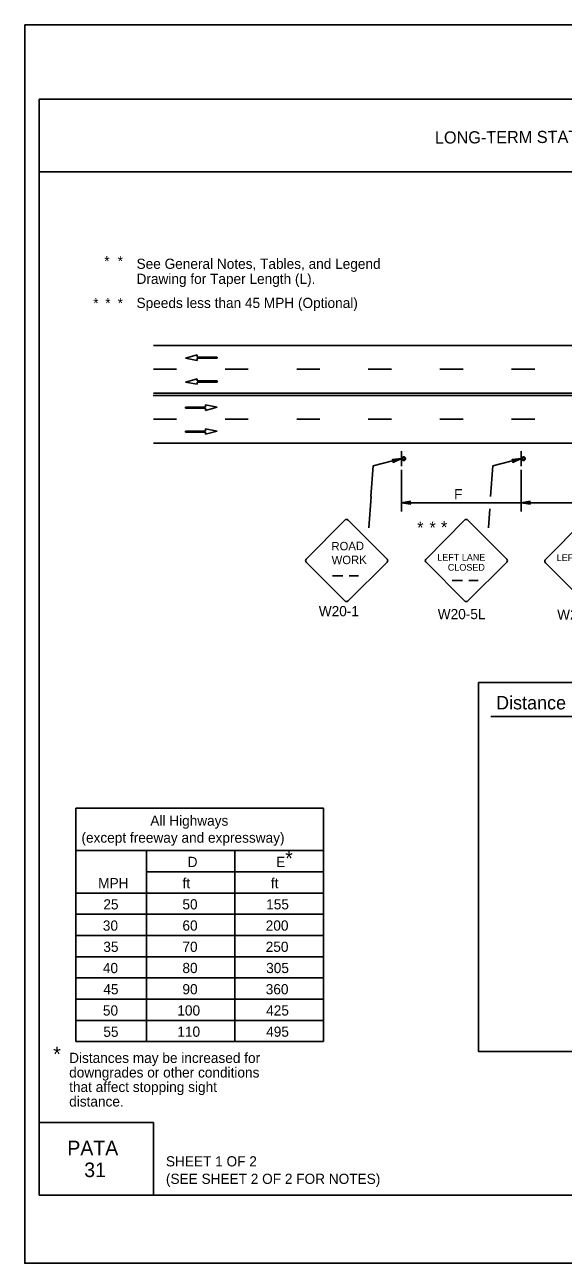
# Model space of a CAD drawing. Extents: x -14145 to -13521, y 30244 to 30661.
# Drawn here: x -13790.17 to -13779.08, y 30316.81 to 30342.31 of the extents above; entities that cross this region are included whole.
import ezdxf

# ---------------------------------------------------------------- set-up
doc = ezdxf.new("R2010")
doc.units = 0
for name, color, linetype in [('1', 7, 'Continuous'), ('10', 7, 'Continuous'), ('2', 7, 'Continuous'), ('3', 7, 'Continuous'), ('4', 7, 'Continuous'), ('5', 7, 'Continuous'), ('61', 7, 'Continuous')]:
    doc.layers.add(name, color=color, linetype=linetype)

msp = doc.modelspace()

# ---------------------------------------------------------------- linework, layer by layer
at = {"layer": '1'}
for p, q in [((-13787.525, 30335.705), (-13760.437, 30335.705)), ((-13786.625, 30335.509), (-13786.866, 30335.443)), ((-13786.866, 30335.443), (-13786.622, 30335.397)), ((-13786.625, 30335.464), (-13786.625, 30335.509)), ((-13786.209, 30335.464), (-13786.625, 30335.464)), ((-13786.622, 30335.397), (-13786.622, 30335.442)), ((-13786.622, 30335.442), (-13786.209, 30335.442)), ((-13786.209, 30335.442), (-13786.209, 30335.464)), ((-13787.045, 30335.213), (-13787.525, 30335.213)), ((-13785.569, 30335.213), (-13786.049, 30335.213)), ((-13784.093, 30335.213), (-13784.573, 30335.213)), ((-13782.617, 30335.213), (-13783.097, 30335.213)), ((-13781.141, 30335.213), (-13781.621, 30335.213)), ((-13779.665, 30335.213), (-13780.145, 30335.213)), ((-13786.625, 30335.017), (-13786.866, 30334.951)), ((-13786.866, 30334.951), (-13786.622, 30334.905)), ((-13786.625, 30334.972), (-13786.625, 30335.017)), ((-13786.209, 30334.972), (-13786.625, 30334.972)), ((-13786.622, 30334.905), (-13786.622, 30334.95)), ((-13786.622, 30334.95), (-13786.209, 30334.95)), ((-13786.209, 30334.95), (-13786.209, 30334.972)), ((-13787.526, 30334.676), (-13772.561, 30334.676)), ((-13787.525, 30334.721), (-13760.437, 30334.721)), ((-13786.452, 30334.434), (-13786.866, 30334.434)), ((-13786.866, 30334.434), (-13786.866, 30334.412)), ((-13786.866, 30334.412), (-13786.45, 30334.412)), ((-13786.209, 30334.433), (-13786.452, 30334.479)), ((-13786.452, 30334.479), (-13786.452, 30334.434)), ((-13786.45, 30334.366), (-13786.209, 30334.433)), ((-13786.45, 30334.412), (-13786.45, 30334.366)), ((-13787.045, 30334.184), (-13787.525, 30334.184)), ((-13785.569, 30334.184), (-13786.049, 30334.184)), ((-13784.093, 30334.184), (-13784.573, 30334.184)), ((-13782.617, 30334.184), (-13783.097, 30334.184)), ((-13781.141, 30334.184), (-13781.621, 30334.184)), ((-13779.665, 30334.184), (-13780.145, 30334.184)), ((-13786.452, 30333.942), (-13786.866, 30333.942)), ((-13786.866, 30333.942), (-13786.866, 30333.92)), ((-13786.866, 30333.92), (-13786.45, 30333.92)), ((-13786.209, 30333.941), (-13786.452, 30333.987)), ((-13786.452, 30333.987), (-13786.452, 30333.942)), ((-13786.45, 30333.874), (-13786.209, 30333.941)), ((-13786.45, 30333.92), (-13786.45, 30333.874)), ((-13787.525, 30333.692), (-13760.437, 30333.692)), ((-13782.414, 30333.217), (-13782.414, 30333.529)), ((-13782.414, 30333.217), (-13782.414, 30333.529)), ((-13779.949, 30333.217), (-13779.949, 30333.529)), ((-13779.949, 30333.217), (-13779.949, 30333.529)), ((-13782.997, 30333.224), (-13782.414, 30333.373)), ((-13780.532, 30333.224), (-13779.949, 30333.373)), ((-13783.044, 30332.596), (-13782.998, 30333.224)), ((-13782.415, 30332.285), (-13782.415, 30333.141)), ((-13780.579, 30332.596), (-13780.533, 30333.224)), ((-13779.95, 30332.285), (-13779.95, 30333.141)), ((-13783.088, 30331.949), (-13783.041, 30332.596)), ((-13779.95, 30332.465), (-13782.415, 30332.465)), ((-13780.623, 30331.95), (-13780.595, 30332.339)), ((-13777.485, 30332.465), (-13779.95, 30332.465)), ((-13783.579, 30332.108), (-13784.374, 30331.305)), ((-13782.71, 30331.305), (-13783.513, 30332.108)), ((-13781.114, 30332.108), (-13781.909, 30331.305)), ((-13780.245, 30331.305), (-13781.048, 30332.108)), ((-13778.654, 30332.097), (-13779.449, 30331.294)), ((-13784.374, 30331.239), (-13783.579, 30330.444)), ((-13783.513, 30330.444), (-13782.71, 30331.239)), ((-13781.909, 30331.239), (-13781.114, 30330.444)), ((-13781.048, 30330.444), (-13780.245, 30331.239)), ((-13779.449, 30331.228), (-13778.654, 30330.433)), ((-13783.835, 30330.96), (-13783.624, 30330.96)), ((-13783.492, 30330.96), (-13783.299, 30330.96)), ((-13781.37, 30330.867), (-13781.159, 30330.867)), ((-13781.027, 30330.867), (-13780.834, 30330.867)), ((-13789.123, 30321.369), (-13789.123, 30326.176)), ((-13784.023, 30326.176), (-13789.123, 30326.176)), ((-13784.023, 30321.369), (-13784.023, 30326.176)), ((-13784.023, 30325.302), (-13789.125, 30325.302)), ((-13787.667, 30321.369), (-13787.667, 30325.302)), ((-13785.845, 30321.369), (-13785.845, 30325.302)), ((-13784.023, 30324.865), (-13787.667, 30324.865)), ((-13784.023, 30324.428), (-13789.125, 30324.428)), ((-13784.023, 30323.991), (-13789.125, 30323.991)), ((-13784.023, 30323.554), (-13789.125, 30323.554)), ((-13784.023, 30323.117), (-13789.125, 30323.117)), ((-13784.023, 30322.68), (-13789.125, 30322.68)), ((-13784.023, 30322.243), (-13789.125, 30322.243)), ((-13784.023, 30321.806), (-13789.125, 30321.806)), ((-13784.023, 30321.369), (-13789.123, 30321.369))]:
    msp.add_line(p, q, dxfattribs=at)
for points in [[(-13782.594, 30333.349), (-13782.582, 30333.337), (-13782.414, 30333.373), (-13782.594, 30333.349), (-13782.6, 30333.355), (-13782.414, 30333.373), (-13782.576, 30333.319), (-13782.582, 30333.307), (-13782.414, 30333.373), (-13782.588, 30333.295), (-13782.582, 30333.307)], [(-13780.129, 30333.349), (-13780.117, 30333.337), (-13779.949, 30333.373), (-13780.129, 30333.349), (-13780.135, 30333.355), (-13779.949, 30333.373), (-13780.111, 30333.319), (-13780.117, 30333.307), (-13779.949, 30333.373), (-13780.123, 30333.295), (-13780.117, 30333.307)], [(-13782.235, 30332.447), (-13782.241, 30332.459), (-13782.415, 30332.465), (-13782.235, 30332.447), (-13782.229, 30332.435), (-13782.415, 30332.465), (-13782.241, 30332.477), (-13782.235, 30332.489), (-13782.415, 30332.465), (-13782.229, 30332.495), (-13782.235, 30332.489)], [(-13779.77, 30332.447), (-13779.776, 30332.459), (-13779.95, 30332.465), (-13779.77, 30332.447), (-13779.764, 30332.435), (-13779.95, 30332.465), (-13779.776, 30332.477), (-13779.77, 30332.489), (-13779.95, 30332.465), (-13779.764, 30332.495), (-13779.77, 30332.489)]]:
    msp.add_lwpolyline(points, dxfattribs=at)
for centre, radius in [((-13782.367, 30333.373), 0.0385), ((-13782.367, 30333.373), 0.0243), ((-13779.902, 30333.373), 0.0385), ((-13779.902, 30333.373), 0.0243)]:
    msp.add_circle(centre, radius, dxfattribs=at)
for centre, start, end in [((-13783.547, 30332.076), 45, 135), ((-13781.082, 30332.076), 45, 135), ((-13784.342, 30331.273), 135, 225), ((-13782.744, 30331.273), 315, 45), ((-13781.877, 30331.274), 135, 225), ((-13780.279, 30331.273), 315, 45), ((-13779.417, 30331.263), 135, 225), ((-13783.547, 30330.478), 225, 315), ((-13781.082, 30330.478), 225, 315)]:
    msp.add_arc(centre, 0.0465, start, end, dxfattribs=at)
at = {"layer": '10'}
for p, q in [((-13789.874, 30340.777), (-13758.422, 30340.777)), ((-13789.874, 30318.207), (-13789.874, 30340.777)), ((-13789.874, 30339.277), (-13758.422, 30339.277)), ((-13789.874, 30319.707), (-13787.524, 30319.707)), ((-13787.524, 30319.707), (-13787.524, 30318.207)), ((-13758.422, 30318.207), (-13789.874, 30318.207))]:
    msp.add_line(p, q, dxfattribs=at)
at = {"layer": '2'}
msp.add_line((-13780.572, 30328.066), (-13760.621, 30328.066), dxfattribs=at)
at = {"layer": '5'}
msp.add_lwpolyline([(-13780.829, 30328.763), (-13760.211, 30328.763), (-13760.211, 30321.169), (-13780.829, 30321.169)], close=True, dxfattribs=at)
at = {"layer": '61'}
msp.add_lwpolyline([(-13790.174, 30342.307), (-13757.174, 30342.307), (-13757.174, 30316.807), (-13790.174, 30316.807)], close=True, dxfattribs=at)

# ---------------------------------------------------------------- texts
at = {"layer": '1'}
for s, height, rotation, p in [('ROAD', 0.1735, 0.7566, (-13783.855, 30331.482)), ('WORK', 0.1733, 0.7588, (-13783.851, 30331.197))]:
    msp.add_text(s, height=height, rotation=rotation, dxfattribs=at).set_placement(p)
for s, height, p in [('LEFT LANE', 0.1386, (-13781.676, 30331.274)), ('LEFT LANE', 0.1386, (-13779.216, 30331.263)), ('CLOSED', 0.1389, (-13781.46, 30331.066))]:
    msp.add_text(s, height=height, dxfattribs=at).set_placement(p)
at = {"layer": '2'}
for s, height, p in [('*', 0.21, (-13788.537, 30337.333)), ('*', 0.21, (-13788.261, 30337.334)), ('See General Notes, Tables, and Legend ', 0.21, (-13787.871, 30337.281)), ('Drawing for Taper Length (L).', 0.21, (-13787.871, 30336.971)), ('*', 0.21, (-13788.763, 30336.469)), ('*', 0.21, (-13788.516, 30336.469)), ('*', 0.21, (-13788.261, 30336.469)), ('Speeds less than 45 MPH (Optional)', 0.21, (-13787.871, 30336.475)), ('F', 0.21, (-13781.331, 30332.537)), ('*', 0.252, (-13782.092, 30331.827)), ('*', 0.252, (-13781.838, 30331.827)), ('*', 0.252, (-13781.601, 30331.834)), ('W20-1', 0.21, (-13784.117, 30330.128)), ('W20-5L', 0.21, (-13781.667, 30330.068)), ('W20-5L', 0.21, (-13779.207, 30330.057)), ('Distance plaques on Advance Warning signs shall be the same series type.', 0.2772, (-13780.466, 30328.21)), ('D', 0.21, (-13786.818, 30324.965)), ('E', 0.21, (-13784.994, 30324.965)), ('*', 0.302, (-13784.809, 30324.993)), ('MPH', 0.21, (-13788.66, 30324.528)), ('ft', 0.21, (-13786.925, 30324.528)), ('ft', 0.21, (-13785.103, 30324.528)), ('25', 0.21, (-13788.555, 30324.091)), ('50', 0.21, (-13786.926, 30324.092)), ('155', 0.21, (-13785.201, 30324.092)), ('30', 0.21, (-13788.565, 30323.654)), ('60', 0.21, (-13786.926, 30323.655)), ('200', 0.21, (-13785.21, 30323.655)), ('35', 0.21, (-13788.555, 30323.217)), ('70', 0.21, (-13786.926, 30323.218)), ('250', 0.21, (-13785.21, 30323.218)), ('40', 0.21, (-13788.565, 30322.78)), ('80', 0.21, (-13786.926, 30322.781)), ('305', 0.21, (-13785.201, 30322.781)), ('45', 0.21, (-13788.555, 30322.343)), ('90', 0.21, (-13786.926, 30322.344)), ('360', 0.21, (-13785.21, 30322.344)), ('50', 0.21, (-13788.564, 30321.906)), ('100', 0.21, (-13787.031, 30321.907)), ('425', 0.21, (-13785.201, 30321.907)), ('55', 0.21, (-13788.555, 30321.468)), ('110', 0.21, (-13787.031, 30321.47)), ('495', 0.21, (-13785.201, 30321.47)), ('*', 0.302, (-13789.588, 30320.962)), ('Distances may be increased for ', 0.21, (-13789.259, 30320.93)), ('downgrades or other conditions ', 0.21, (-13789.259, 30320.631)), ('that affect stopping sight ', 0.21, (-13789.259, 30320.332)), ('distance.', 0.21, (-13789.259, 30320.033)), ('SHEET 1 OF 2', 0.21, (-13787.266, 30318.8)), ('(SEE SHEET 2 OF 2 FOR NOTES)', 0.21, (-13787.266, 30318.44))]:
    msp.add_text(s, height=height, dxfattribs=at).set_placement(p)
at = {"layer": '3'}
msp.add_text('All Highways', height=0.20979, rotation=360, dxfattribs=at).set_placement((-13787.587, 30325.815))
msp.add_text('(except freeway and expressway)', height=0.21, dxfattribs=at).set_placement((-13789.006, 30325.465))
at = {"layer": '4'}
msp.add_text('LONG-TERM STATIONARY OPERATION - MULTILANE, UNDIVIDED HIGHWAY', height=0.25, rotation=0.31, dxfattribs=at).set_placement((-13781.725, 30339.86))
for s, p in [('PATA', (-13789.296, 30319.03)), ('31', (-13788.948, 30318.58))]:
    msp.add_text(s, height=0.3, dxfattribs=at).set_placement(p)

doc.saveas('drawing.dxf')
